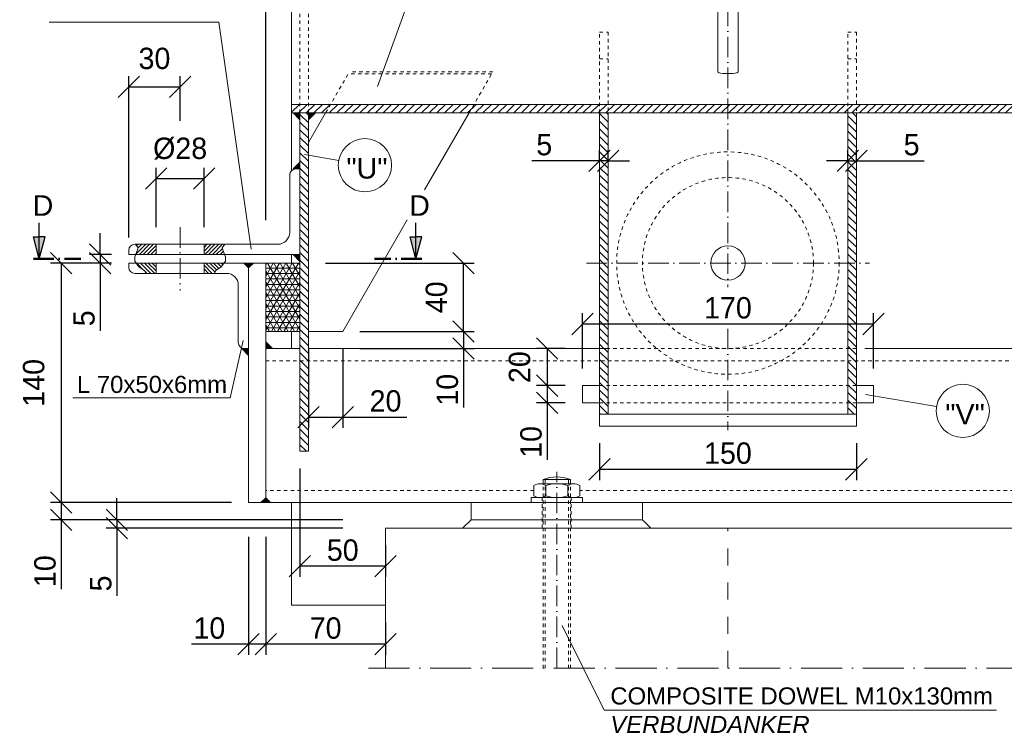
# Model space of a CAD drawing. Header units: millimetres. Extents: x -3395 to 5934498, y -177084 to 63013.
# Tile 566 of 652: x 139879 to 140455, y -45960 to -45543. Entities that reach past the tile are written whole.
import ezdxf

# ---------------------------------------------------------------- set-up
doc = ezdxf.new("R2010")
doc.units = ezdxf.units.MM
doc.linetypes.add('ACAD_ISO10W100', pattern=[18, 12, -3, 0, -3])
doc.linetypes.add('JIS_02_1.0', pattern=[2, 1, -1])
doc.layers.add('Bemaßung', color=7, linetype='Continuous', lineweight=9)
doc.layers.add('Beschriftung', color=7, linetype='Continuous', lineweight=9)
doc.styles.add('LBB3.5M1000', font='isocp.shx', dxfattribs={"height": 3.5})
doc.dimstyles.new('DIN', dxfattribs={"dimtxt": 2.5, "dimasz": 2.5, "dimexe": 1.25, "dimexo": 0.625, "dimtad": 1, "dimtih": 1, "dimdec": 4, "dimdsep": 46, "dimlunit": 6, "dimtxsty": 'Standard', "dimcen": 2.5, "dimadec": 0, "dimazin": 0, "dimtfac": 1, "dimtdec": 4, "dimtmove": 0, "dimatfit": 3, "dimfxl": 0, "dimtvp": 1, "dimtolj": 1, "dimtzin": 0, "dimarcsym": 0})

# ---------------------------------------------------------------- blocks, each defined once
blk = doc.blocks.new('_Oblique')
at = {"color": 0, "linetype": 'ByBlock', "lineweight": -2}
blk.add_line((-0.5, -0.5), (0.5, 0.5), dxfattribs=at)
blk = doc.blocks.new('*D623')
at = {"layer": 'Bemaßung', "color": 0, "lineweight": -2, "transparency": 16777216}
for p, q in [((140023.15, -45660.33), (140023.15, -45396.69)), ((141730.17, -45660.33), (141730.17, -45396.69)), ((140023.15, -45402.94), (141730.17, -45402.94))]:
    blk.add_line(p, q, dxfattribs=at)
at = {"layer": 'DEFPOINTS', "color": 0, "transparency": 16777216}
for p in [(141730.17, -45402.94), (140023.15, -45685.33), (141730.17, -45685.33)]:
    blk.add_point(p, dxfattribs=at)
at = {"layer": 'Bemaßung', "color": 0, "lineweight": -2, "transparency": 16777216, "xscale": 12.5, "yscale": 12.5, "zscale": 12.5, "rotation": 180}
blk.add_blockref('_Oblique', (140023.15, -45402.94), dxfattribs=at)
at = {"layer": 'Bemaßung', "color": 0, "lineweight": -2, "transparency": 16777216, "xscale": 12.5, "yscale": 12.5, "zscale": 12.5}
blk.add_blockref('_Oblique', (141730.17, -45402.94), dxfattribs=at)
at = {"layer": 'Bemaßung', "color": 0, "transparency": 16777216, "insert": (140876.66, -45393.56), "char_height": 12.5, "attachment_point": 5}
blk.add_mtext('\\A1;E', dxfattribs=at)
blk = doc.blocks.new('*D631')
at = {"layer": 'Bemaßung', "color": 0, "lineweight": -2, "transparency": 16777216}
for p, q in [((140043.15, -45805.33), (140043.15, -45868.8)), ((140093.15, -45850.33), (140093.15, -45868.8)), ((140093.15, -45862.55), (140043.15, -45862.55))]:
    blk.add_line(p, q, dxfattribs=at)
at = {"layer": 'DEFPOINTS', "color": 0, "transparency": 16777216}
for p in [(140043.15, -45795.33), (140093.15, -45840.33), (140043.15, -45862.55)]:
    blk.add_point(p, dxfattribs=at)
at = {"layer": 'Bemaßung', "color": 0, "lineweight": -2, "transparency": 16777216, "xscale": 12.5, "yscale": 12.5, "zscale": 12.5, "rotation": 180}
blk.add_blockref('_Oblique', (140043.15, -45862.55), dxfattribs=at)
at = {"layer": 'Bemaßung', "color": 0, "lineweight": -2, "transparency": 16777216, "xscale": 12.5, "yscale": 12.5, "zscale": 12.5}
blk.add_blockref('_Oblique', (140093.15, -45862.55), dxfattribs=at)
at = {"layer": 'Bemaßung', "color": 0, "transparency": 16777216, "insert": (140068.15, -45853.18), "char_height": 12.5, "attachment_point": 5}
blk.add_mtext('\\A1;50', dxfattribs=at)
blk = doc.blocks.new('*D636')
at = {"layer": 'Bemaßung', "color": 0, "lineweight": -2, "transparency": 16777216}
for p, q in [((140023.15, -45845.33), (140023.15, -45914.37)), ((140093.15, -45895.33), (140093.15, -45914.37)), ((140093.15, -45908.12), (140023.15, -45908.12))]:
    blk.add_line(p, q, dxfattribs=at)
at = {"layer": 'DEFPOINTS', "color": 0, "transparency": 16777216}
for p in [(140023.15, -45835.33), (140093.15, -45885.33), (140023.15, -45908.12)]:
    blk.add_point(p, dxfattribs=at)
at = {"layer": 'Bemaßung', "color": 0, "lineweight": -2, "transparency": 16777216, "xscale": 12.5, "yscale": 12.5, "zscale": 12.5, "rotation": 180}
blk.add_blockref('_Oblique', (140023.15, -45908.12), dxfattribs=at)
at = {"layer": 'Bemaßung', "color": 0, "lineweight": -2, "transparency": 16777216, "xscale": 12.5, "yscale": 12.5, "zscale": 12.5}
blk.add_blockref('_Oblique', (140093.15, -45908.12), dxfattribs=at)
at = {"layer": 'Bemaßung', "color": 0, "transparency": 16777216, "insert": (140058.15, -45898.75), "char_height": 12.5, "attachment_point": 5}
blk.add_mtext('\\A1;70', dxfattribs=at)
blk = doc.blocks.new('*D637')
at = {"layer": 'Bemaßung', "color": 0, "lineweight": -2, "transparency": 16777216}
for p, q in [((140013.15, -45845.33), (140013.15, -45914.37)), ((140023.15, -45845.33), (140023.15, -45914.37)), ((140013.15, -45908.12), (139979.82, -45908.12)), ((140023.15, -45908.12), (140013.15, -45908.12))]:
    blk.add_line(p, q, dxfattribs=at)
at = {"layer": 'DEFPOINTS', "color": 0, "transparency": 16777216}
for p in [(140013.15, -45835.33), (140023.15, -45835.33), (140013.15, -45908.12)]:
    blk.add_point(p, dxfattribs=at)
at = {"layer": 'Bemaßung', "color": 0, "lineweight": -2, "transparency": 16777216, "xscale": 12.5, "yscale": 12.5, "zscale": 12.5, "rotation": 180}
blk.add_blockref('_Oblique', (140013.15, -45908.12), dxfattribs=at)
at = {"layer": 'Bemaßung', "color": 0, "lineweight": -2, "transparency": 16777216, "xscale": 12.5, "yscale": 12.5, "zscale": 12.5}
blk.add_blockref('_Oblique', (140023.15, -45908.12), dxfattribs=at)
at = {"layer": 'Bemaßung', "color": 0, "transparency": 16777216, "insert": (139990.23, -45898.75), "char_height": 12.5, "attachment_point": 5}
blk.add_mtext('\\A1;10', dxfattribs=at)
blk = doc.blocks.new('*D638')
at = {"layer": 'Bemaßung', "color": 0, "lineweight": -2, "transparency": 16777216}
for p, q in [((140048.15, -45735.33), (140048.15, -45781.6)), ((140068.15, -45735.33), (140068.15, -45781.6)), ((140048.15, -45775.35), (140068.15, -45775.35)), ((140068.15, -45775.35), (140105.65, -45775.35))]:
    blk.add_line(p, q, dxfattribs=at)
at = {"layer": 'DEFPOINTS', "color": 0, "transparency": 16777216}
for p in [(140048.15, -45725.33), (140068.15, -45725.33), (140068.15, -45775.35)]:
    blk.add_point(p, dxfattribs=at)
at = {"layer": 'Bemaßung', "color": 0, "lineweight": -2, "transparency": 16777216, "xscale": 12.5, "yscale": 12.5, "zscale": 12.5, "rotation": 180}
blk.add_blockref('_Oblique', (140048.15, -45775.35), dxfattribs=at)
at = {"layer": 'Bemaßung', "color": 0, "lineweight": -2, "transparency": 16777216, "xscale": 12.5, "yscale": 12.5, "zscale": 12.5}
blk.add_blockref('_Oblique', (140068.15, -45775.35), dxfattribs=at)
at = {"layer": 'Bemaßung', "color": 0, "transparency": 16777216, "insert": (140093.15, -45765.98), "char_height": 12.5, "attachment_point": 5}
blk.add_mtext('\\A1;20', dxfattribs=at)
blk = doc.blocks.new('*D639')
at = {"layer": 'Bemaßung', "color": 0, "lineweight": -2, "transparency": 16777216}
for p, q in [((140078.15, -45725.33), (140144.94, -45725.33)), ((140138.69, -45725.33), (140138.69, -45735.33)), ((140078.15, -45735.33), (140144.94, -45735.33)), ((140138.69, -45735.33), (140138.69, -45769.77))]:
    blk.add_line(p, q, dxfattribs=at)
at = {"layer": 'DEFPOINTS', "color": 0, "transparency": 16777216}
for p in [(140068.15, -45725.33), (140138.69, -45725.33), (140068.15, -45735.33)]:
    blk.add_point(p, dxfattribs=at)
at = {"layer": 'Bemaßung', "color": 0, "lineweight": -2, "transparency": 16777216, "xscale": 12.5, "yscale": 12.5, "zscale": 12.5}
for p, rotation in [((140138.69, -45725.33), 90), ((140138.69, -45735.33), 270)]:
    blk.add_blockref('_Oblique', p, dxfattribs=dict(at, rotation=rotation))
at = {"layer": 'Bemaßung', "color": 0, "transparency": 16777216, "insert": (140129.31, -45759.36), "char_height": 12.5, "attachment_point": 5, "rotation": 90}
blk.add_mtext('\\A1;10', dxfattribs=at)
blk = doc.blocks.new('*D640')
at = {"layer": 'Bemaßung', "color": 0, "lineweight": -2, "transparency": 16777216}
for p, q in [((140058.15, -45685.33), (140144.94, -45685.33)), ((140138.69, -45725.33), (140138.69, -45685.33)), ((140078.15, -45725.33), (140144.94, -45725.33))]:
    blk.add_line(p, q, dxfattribs=at)
at = {"layer": 'DEFPOINTS', "color": 0, "transparency": 16777216}
for p in [(140048.15, -45685.33), (140138.69, -45685.33), (140068.15, -45725.33)]:
    blk.add_point(p, dxfattribs=at)
at = {"layer": 'Bemaßung', "color": 0, "lineweight": -2, "transparency": 16777216, "xscale": 12.5, "yscale": 12.5, "zscale": 12.5}
for p, rotation in [((140138.69, -45685.33), 90), ((140138.69, -45725.33), 270)]:
    blk.add_blockref('_Oblique', p, dxfattribs=dict(at, rotation=rotation))
at = {"layer": 'Bemaßung', "color": 0, "transparency": 16777216, "insert": (140122.93, -45705.33), "char_height": 12.5, "attachment_point": 5, "rotation": 90}
blk.add_mtext('\\A1;40', dxfattribs=at)
blk = doc.blocks.new('*D641')
at = {"layer": 'Bemaßung', "color": 0, "lineweight": -2, "transparency": 16777216}
for p, q in [((139997.15, -45825.33), (139897.38, -45825.33)), ((139903.63, -45825.33), (139903.63, -45835.33)), ((140068.15, -45835.33), (139897.38, -45835.33)), ((139903.63, -45835.33), (139903.63, -45875.84))]:
    blk.add_line(p, q, dxfattribs=at)
at = {"layer": 'DEFPOINTS', "color": 0, "transparency": 16777216}
for p in [(139903.63, -45825.33), (140072.15, -45825.33), (140143.15, -45835.33)]:
    blk.add_point(p, dxfattribs=at)
at = {"layer": 'Bemaßung', "color": 0, "lineweight": -2, "transparency": 16777216, "xscale": 12.5, "yscale": 12.5, "zscale": 12.5}
for p, rotation in [((139903.63, -45825.33), 90), ((139903.63, -45835.33), 270)]:
    blk.add_blockref('_Oblique', p, dxfattribs=dict(at, rotation=rotation))
at = {"layer": 'Bemaßung', "color": 0, "transparency": 16777216, "insert": (139894.26, -45865.43), "char_height": 12.5, "attachment_point": 5, "rotation": 90}
blk.add_mtext('\\A1;10', dxfattribs=at)
blk = doc.blocks.new('*D642')
at = {"layer": 'Bemaßung', "color": 0, "lineweight": -2, "transparency": 16777216}
for p, q in [((139933.15, -45685.33), (139897.38, -45685.33)), ((139903.63, -45685.33), (139903.63, -45825.33)), ((140003.15, -45825.33), (139897.38, -45825.33))]:
    blk.add_line(p, q, dxfattribs=at)
at = {"layer": 'DEFPOINTS', "color": 0, "transparency": 16777216}
for p in [(139943.15, -45685.33), (139903.63, -45825.33), (140013.15, -45825.33)]:
    blk.add_point(p, dxfattribs=at)
at = {"layer": 'Bemaßung', "color": 0, "lineweight": -2, "transparency": 16777216, "xscale": 12.5, "yscale": 12.5, "zscale": 12.5}
for p, rotation in [((139903.63, -45685.33), 90), ((139903.63, -45825.33), 270)]:
    blk.add_blockref('_Oblique', p, dxfattribs=dict(at, rotation=rotation))
at = {"layer": 'Bemaßung', "color": 0, "transparency": 16777216, "insert": (139887.64, -45755.33), "char_height": 12.5, "attachment_point": 5, "rotation": 90}
blk.add_mtext('\\A1;140', dxfattribs=at)
blk = doc.blocks.new('*D643')
at = {"layer": 'Bemaßung', "color": 0, "lineweight": -2, "transparency": 16777216}
for p, q in [((139936.22, -45835.33), (139936.22, -45822.83)), ((140068.15, -45835.33), (139929.97, -45835.33)), ((139936.22, -45835.33), (139936.22, -45840.33)), ((140068.15, -45840.33), (139929.97, -45840.33)), ((139936.22, -45840.33), (139936.22, -45879.91))]:
    blk.add_line(p, q, dxfattribs=at)
at = {"layer": 'DEFPOINTS', "color": 0, "transparency": 16777216}
for p in [(140143.15, -45835.33), (139936.22, -45840.33), (140143.15, -45840.33)]:
    blk.add_point(p, dxfattribs=at)
at = {"layer": 'Bemaßung', "color": 0, "lineweight": -2, "transparency": 16777216, "xscale": 12.5, "yscale": 12.5, "zscale": 12.5}
for p, rotation in [((139936.22, -45835.33), 270), ((139936.22, -45840.33), 90)]:
    blk.add_blockref('_Oblique', p, dxfattribs=dict(at, rotation=rotation))
at = {"layer": 'Bemaßung', "color": 0, "transparency": 16777216, "insert": (139926.84, -45872.62), "char_height": 12.5, "attachment_point": 5, "rotation": 90}
blk.add_mtext('\\A1;5', dxfattribs=at)
blk = doc.blocks.new('*D644')
at = {"layer": 'Bemaßung', "color": 0, "lineweight": -2, "transparency": 16777216}
for p, q in [((139926.4, -45680.33), (139926.4, -45667.83)), ((139933.15, -45680.33), (139920.15, -45680.33)), ((139926.4, -45680.33), (139926.4, -45685.33)), ((139933.15, -45685.33), (139920.15, -45685.33)), ((139926.4, -45685.33), (139926.4, -45724.91))]:
    blk.add_line(p, q, dxfattribs=at)
at = {"layer": 'DEFPOINTS', "color": 0, "transparency": 16777216}
for p in [(139926.4, -45680.33), (139943.15, -45680.33), (139943.15, -45685.33)]:
    blk.add_point(p, dxfattribs=at)
at = {"layer": 'Bemaßung', "color": 0, "lineweight": -2, "transparency": 16777216, "xscale": 12.5, "yscale": 12.5, "zscale": 12.5}
for p, rotation in [((139926.4, -45680.33), 270), ((139926.4, -45685.33), 90)]:
    blk.add_blockref('_Oblique', p, dxfattribs=dict(at, rotation=rotation))
at = {"layer": 'Bemaßung', "color": 0, "transparency": 16777216, "insert": (139917.02, -45717.62), "char_height": 12.5, "attachment_point": 5, "rotation": 90}
blk.add_mtext('\\A1;5', dxfattribs=at)
blk = doc.blocks.new('*D645')
at = {"layer": 'Bemaßung', "color": 0, "lineweight": -2, "transparency": 16777216}
for p, q in [((139959.15, -45664.33), (139959.15, -45629.69)), ((139987.15, -45664.33), (139987.15, -45629.69)), ((139959.15, -45635.94), (139987.15, -45635.94))]:
    blk.add_line(p, q, dxfattribs=at)
at = {"layer": 'DEFPOINTS', "color": 0, "transparency": 16777216}
for p in [(139987.15, -45635.94), (139959.15, -45674.33), (139987.15, -45674.33)]:
    blk.add_point(p, dxfattribs=at)
at = {"layer": 'Bemaßung', "color": 0, "lineweight": -2, "transparency": 16777216, "xscale": 12.5, "yscale": 12.5, "zscale": 12.5, "rotation": 180}
blk.add_blockref('_Oblique', (139959.15, -45635.94), dxfattribs=at)
at = {"layer": 'Bemaßung', "color": 0, "lineweight": -2, "transparency": 16777216, "xscale": 12.5, "yscale": 12.5, "zscale": 12.5}
blk.add_blockref('_Oblique', (139987.15, -45635.94), dxfattribs=at)
at = {"layer": 'Bemaßung', "color": 0, "transparency": 16777216, "insert": (139973.15, -45618.47), "char_height": 12.5, "attachment_point": 5}
blk.add_mtext('\\A1;%%c28', dxfattribs=at)
blk = doc.blocks.new('*D646')
at = {"layer": 'Bemaßung', "color": 0, "lineweight": -2, "transparency": 16777216}
for p, q in [((139943.15, -45670.33), (139943.15, -45576.01)), ((139973.15, -45602.22), (139973.15, -45576.01)), ((139943.15, -45582.26), (139973.15, -45582.26))]:
    blk.add_line(p, q, dxfattribs=at)
at = {"layer": 'DEFPOINTS', "color": 0, "transparency": 16777216}
for p in [(139973.15, -45582.26), (139973.15, -45612.22), (139943.15, -45680.33)]:
    blk.add_point(p, dxfattribs=at)
at = {"layer": 'Bemaßung', "color": 0, "lineweight": -2, "transparency": 16777216, "xscale": 12.5, "yscale": 12.5, "zscale": 12.5, "rotation": 180}
blk.add_blockref('_Oblique', (139943.15, -45582.26), dxfattribs=at)
at = {"layer": 'Bemaßung', "color": 0, "lineweight": -2, "transparency": 16777216, "xscale": 12.5, "yscale": 12.5, "zscale": 12.5}
blk.add_blockref('_Oblique', (139973.15, -45582.26), dxfattribs=at)
at = {"layer": 'Bemaßung', "color": 0, "transparency": 16777216, "insert": (139958.15, -45565.79), "char_height": 12.5, "attachment_point": 5}
blk.add_mtext('\\A1;30', dxfattribs=at)
blk = doc.blocks.new('*D659')
at = {"layer": 'Bemaßung', "color": 0, "lineweight": -2, "transparency": 16777216}
for p, q in [((140198.15, -45735.33), (140181.29, -45735.33)), ((140187.54, -45735.33), (140187.54, -45756.97)), ((140198.15, -45756.97), (140181.29, -45756.97))]:
    blk.add_line(p, q, dxfattribs=at)
at = {"layer": 'DEFPOINTS', "color": 0, "transparency": 16777216}
for p in [(140208.15, -45735.33), (140187.54, -45756.97), (140208.15, -45756.97)]:
    blk.add_point(p, dxfattribs=at)
at = {"layer": 'Bemaßung', "color": 0, "lineweight": -2, "transparency": 16777216, "xscale": 12.5, "yscale": 12.5, "zscale": 12.5}
for p, rotation in [((140187.54, -45735.33), 90), ((140187.54, -45756.97), 270)]:
    blk.add_blockref('_Oblique', p, dxfattribs=dict(at, rotation=rotation))
at = {"layer": 'Bemaßung', "color": 0, "transparency": 16777216, "insert": (140171.47, -45746.15), "char_height": 12.5, "attachment_point": 5, "rotation": 90}
blk.add_mtext('\\A1;20', dxfattribs=at)
blk = doc.blocks.new('*D660')
at = {"layer": 'Bemaßung', "color": 0, "lineweight": -2, "transparency": 16777216}
for p, q in [((140198.15, -45756.97), (140181.29, -45756.97)), ((140187.54, -45756.97), (140187.54, -45766.97)), ((140198.15, -45766.97), (140181.29, -45766.97)), ((140187.54, -45766.97), (140187.54, -45800.3))]:
    blk.add_line(p, q, dxfattribs=at)
at = {"layer": 'DEFPOINTS', "color": 0, "transparency": 16777216}
for p in [(140187.54, -45756.97), (140208.15, -45756.97), (140208.15, -45766.97)]:
    blk.add_point(p, dxfattribs=at)
at = {"layer": 'Bemaßung', "color": 0, "lineweight": -2, "transparency": 16777216, "xscale": 12.5, "yscale": 12.5, "zscale": 12.5}
for p, rotation in [((140187.54, -45756.97), 90), ((140187.54, -45766.97), 270)]:
    blk.add_blockref('_Oblique', p, dxfattribs=dict(at, rotation=rotation))
at = {"layer": 'Bemaßung', "color": 0, "transparency": 16777216, "insert": (140178.16, -45789.88), "char_height": 12.5, "attachment_point": 5, "rotation": 90}
blk.add_mtext('\\A1;10', dxfattribs=at)
blk = doc.blocks.new('*D661')
at = {"layer": 'Bemaßung', "color": 0, "lineweight": -2, "transparency": 16777216}
for p, q in [((140218.15, -45790.6), (140218.15, -45812.13)), ((140368.15, -45790.6), (140368.15, -45812.13)), ((140218.15, -45805.88), (140368.15, -45805.88))]:
    blk.add_line(p, q, dxfattribs=at)
at = {"layer": 'DEFPOINTS', "color": 0, "transparency": 16777216}
for p in [(140218.15, -45780.6), (140368.15, -45780.6), (140368.15, -45805.88)]:
    blk.add_point(p, dxfattribs=at)
at = {"layer": 'Bemaßung', "color": 0, "lineweight": -2, "transparency": 16777216, "xscale": 12.5, "yscale": 12.5, "zscale": 12.5, "rotation": 180}
blk.add_blockref('_Oblique', (140218.15, -45805.88), dxfattribs=at)
at = {"layer": 'Bemaßung', "color": 0, "lineweight": -2, "transparency": 16777216, "xscale": 12.5, "yscale": 12.5, "zscale": 12.5}
blk.add_blockref('_Oblique', (140368.15, -45805.88), dxfattribs=at)
at = {"layer": 'Bemaßung', "color": 0, "transparency": 16777216, "insert": (140293.15, -45796.51), "char_height": 12.5, "attachment_point": 5}
blk.add_mtext('\\A1;150', dxfattribs=at)
blk = doc.blocks.new('*D662')
at = {"layer": 'Bemaßung', "color": 0, "lineweight": -2, "transparency": 16777216}
for p, q in [((140208.15, -45746.97), (140208.15, -45714.68)), ((140378.15, -45746.97), (140378.15, -45714.68)), ((140208.15, -45720.93), (140378.15, -45720.93))]:
    blk.add_line(p, q, dxfattribs=at)
at = {"layer": 'DEFPOINTS', "color": 0, "transparency": 16777216}
for p in [(140378.15, -45720.93), (140208.15, -45756.97), (140378.15, -45756.97)]:
    blk.add_point(p, dxfattribs=at)
at = {"layer": 'Bemaßung', "color": 0, "lineweight": -2, "transparency": 16777216, "xscale": 12.5, "yscale": 12.5, "zscale": 12.5, "rotation": 180}
blk.add_blockref('_Oblique', (140208.15, -45720.93), dxfattribs=at)
at = {"layer": 'Bemaßung', "color": 0, "lineweight": -2, "transparency": 16777216, "xscale": 12.5, "yscale": 12.5, "zscale": 12.5}
blk.add_blockref('_Oblique', (140378.15, -45720.93), dxfattribs=at)
at = {"layer": 'Bemaßung', "color": 0, "transparency": 16777216, "insert": (140293.15, -45711.56), "char_height": 12.5, "attachment_point": 5}
blk.add_mtext('\\A1;170', dxfattribs=at)
blk = doc.blocks.new('*D663')
at = {"layer": 'Bemaßung', "color": 0, "lineweight": -2, "transparency": 16777216}
for p, q in [((140218.15, -45624.91), (140218.15, -45619.28)), ((140223.15, -45624.91), (140223.15, -45619.28)), ((140218.15, -45625.53), (140178.57, -45625.53)), ((140223.15, -45625.53), (140218.15, -45625.53)), ((140223.15, -45625.53), (140235.65, -45625.53))]:
    blk.add_line(p, q, dxfattribs=at)
at = {"layer": 'DEFPOINTS', "color": 0, "transparency": 16777216}
for p in [(140223.15, -45625.53), (140218.15, -45634.91), (140223.15, -45634.91)]:
    blk.add_point(p, dxfattribs=at)
at = {"layer": 'Bemaßung', "color": 0, "lineweight": -2, "transparency": 16777216, "xscale": 12.5, "yscale": 12.5, "zscale": 12.5}
blk.add_blockref('_Oblique', (140218.15, -45625.53), dxfattribs=at)
at = {"layer": 'Bemaßung', "color": 0, "lineweight": -2, "transparency": 16777216, "xscale": 12.5, "yscale": 12.5, "zscale": 12.5, "rotation": 180}
blk.add_blockref('_Oblique', (140223.15, -45625.53), dxfattribs=at)
at = {"layer": 'Bemaßung', "color": 0, "transparency": 16777216, "insert": (140185.86, -45616.16), "char_height": 12.5, "attachment_point": 5}
blk.add_mtext('\\A1;5', dxfattribs=at)
blk = doc.blocks.new('*D664')
at = {"layer": 'Bemaßung', "color": 0, "lineweight": -2, "transparency": 16777216}
for p, q in [((140363.15, -45624.91), (140363.15, -45619.28)), ((140368.15, -45624.91), (140368.15, -45619.28)), ((140363.15, -45625.53), (140350.65, -45625.53)), ((140363.15, -45625.53), (140368.15, -45625.53)), ((140368.15, -45625.53), (140407.73, -45625.53))]:
    blk.add_line(p, q, dxfattribs=at)
at = {"layer": 'DEFPOINTS', "color": 0, "transparency": 16777216}
for p in [(140363.15, -45625.53), (140363.15, -45634.91), (140368.15, -45634.91)]:
    blk.add_point(p, dxfattribs=at)
at = {"layer": 'Bemaßung', "color": 0, "lineweight": -2, "transparency": 16777216, "xscale": 12.5, "yscale": 12.5, "zscale": 12.5}
blk.add_blockref('_Oblique', (140363.15, -45625.53), dxfattribs=at)
at = {"layer": 'Bemaßung', "color": 0, "lineweight": -2, "transparency": 16777216, "xscale": 12.5, "yscale": 12.5, "zscale": 12.5, "rotation": 180}
blk.add_blockref('_Oblique', (140368.15, -45625.53), dxfattribs=at)
at = {"layer": 'Bemaßung', "color": 0, "transparency": 16777216, "insert": (140400.44, -45616.16), "char_height": 12.5, "attachment_point": 5}
blk.add_mtext('\\A1;5', dxfattribs=at)

msp = doc.modelspace()

# ---------------------------------------------------------------- hatches: boundary and pattern name
at = {"lineweight": 5}
h = msp.add_hatch(dxfattribs=at)
h.set_pattern_fill('ANSI31', color=0)
h.paths.add_polyline_path([(140480.20143, -45597.57172), (140480.20143, -45592.57172), (140038.14972, -45592.57172), (140038.14972, -45597.57172)])
h = msp.add_hatch(color=0, dxfattribs=at)
h.dxf.hatch_style = 1
h.paths.add_polyline_path([(140039.14972, -45597.57172), (140043.14972, -45597.57172), (140043.14972, -45601.57172)])
h = msp.add_hatch(dxfattribs=at)
h.set_pattern_fill('ANSI31', color=0, angle=90)
h.set_pattern_definition([(135, (-5, -8890.548), (-2.24506403, -2.24506403), [])])
h.paths.add_polyline_path([(140048.14972, -45597.57172), (140043.14972, -45597.57172), (140043.14972, -45795.32571), (140048.14972, -45795.32571)])
h = msp.add_hatch(color=0, dxfattribs=at)
h.dxf.hatch_style = 1
h.paths.add_polyline_path([(140052.14972, -45597.57172), (140048.14972, -45597.57172), (140048.14972, -45601.57172)])
h = msp.add_hatch(dxfattribs=at)
h.set_pattern_fill('ANSI31', color=0, angle=90)
h.set_pattern_definition([(135, (-1895, -8890.548), (-2.24506403, -2.24506403), [])])
h.paths.add_polyline_path([(140218.14972, -45597.57172), (140223.14972, -45597.57172), (140223.14972, -45773.60202), (140218.14972, -45773.60202)])
h.paths.add_polyline_path([(140363.14972, -45597.57172), (140368.14972, -45597.57172), (140368.14972, -45773.60202), (140363.14972, -45773.60202)])
h = msp.add_hatch(color=0, dxfattribs=at)
h.dxf.hatch_style = 1
h.paths.add_polyline_path([(140039.14972, -45630.32571), (140043.14972, -45630.32571), (140043.14972, -45626.32571)])
for points in [[(139890.90522, -45682.82571), (139887.47418, -45670.02089), (139890.90522, -45670.02089)], [(139890.90522, -45682.82571), (139890.90522, -45670.02089), (139894.33625, -45670.02089)], [(140110.87098, -45682.82571), (140110.87098, -45670.02089), (140107.43994, -45670.02089)], [(140110.87098, -45682.82571), (140114.30202, -45670.02089), (140110.87098, -45670.02089)]]:
    msp.add_hatch(color=256).paths.add_polyline_path(points)
h = msp.add_hatch(dxfattribs=at)
h.set_pattern_fill('ANSI31', color=256, scale=0.5)
h.set_pattern_definition([(45, (0, -8635.5503), (-1.122532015, 1.122532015), [])])
h.paths.add_polyline_path([(139959.14972, -45674.32571), (139947.07117, -45674.32571), (139948.55199, -45676.44193), (139947.46956, -45679.69063), (139947.19749, -45680.32571), (139959.14972, -45680.32571)])
h.paths.add_polyline_path([(139997.74744, -45676.44193), (139999.22827, -45674.32571), (139987.14972, -45674.32571), (139987.14972, -45680.32571), (139999.10195, -45680.32571), (139998.82987, -45679.69063)])
h = msp.add_hatch(color=0, dxfattribs=at)
h.dxf.hatch_style = 1
h.paths.add_polyline_path([(140039.14972, -45680.32571), (140043.14972, -45680.32571), (140043.14972, -45684.32571)])
h = msp.add_hatch(dxfattribs=at)
h.set_pattern_fill('ANSI31', color=256, scale=0.5, angle=90)
h.set_pattern_definition([(135, (0, -8635.5503), (-1.122532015, -1.122532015), [])])
h.paths.add_polyline_path([(139959.14972, -45685.32571), (139947.43222, -45685.32571), (139949.09321, -45687.54132), (139952.34066, -45689.70695), (139953.05984, -45691.32571), (139959.14972, -45691.32571)])
h.paths.add_polyline_path([(139997.20622, -45687.54132), (139998.86721, -45685.32571), (139987.14972, -45685.32571), (139987.14972, -45691.32571), (139993.23959, -45691.32571), (139993.95878, -45689.70695)])
h = msp.add_hatch(color=0, dxfattribs=at)
h.dxf.hatch_style = 1
h.paths.add_polyline_path([(140015.97814, -45685.32571), (140013.14972, -45688.15413), (140010.32129, -45685.32571)])
h = msp.add_hatch(dxfattribs=at)
h.set_pattern_fill('NET3', color=252)
h.paths.add_polyline_path([(140043.14972, -45685.32571), (140023.14972, -45685.32571), (140023.14972, -45725.32571), (140043.14972, -45725.32571)])
h = msp.add_hatch(color=0, dxfattribs=at)
h.dxf.hatch_style = 1
h.paths.add_polyline_path([(140009.14972, -45735.32571), (140013.14972, -45735.32571), (140013.14972, -45739.32571)])
h = msp.add_hatch(color=0, dxfattribs=at)
h.dxf.hatch_style = 1
h.paths.add_polyline_path([(140027.14972, -45735.32571), (140023.14972, -45735.32571), (140023.14972, -45731.32571)])
h = msp.add_hatch(color=0, dxfattribs=at)
h.dxf.hatch_style = 1
h.paths.add_polyline_path([(140020.32129, -45825.32571), (140023.14972, -45822.49728), (140025.97814, -45825.32571)])

# ---------------------------------------------------------------- linework, layer by layer
at = {"linetype": 'ACAD_ISO10W100', "lineweight": 5}
for p, q in [((140293.14972, -45462.49493), (140293.14972, -45699.39979)), ((139973.14972, -45664.32571), (139973.14972, -45701.32571)), ((140210.43415, -45685.32881), (140375.86528, -45685.32881)), ((140293.14972, -45723.71672), (140293.14972, -45783.06293)), ((140193.14972, -45922.07048), (140193.14972, -45807.26471))]:
    msp.add_line(p, q, dxfattribs=at)
at = {"lineweight": 9}
for p, q in [((140287.14972, -45473.49493), (140287.14972, -45573.49493)), ((140299.14972, -45573.49493), (140299.14972, -45473.49493)), ((140038.14972, -45631.37622), (140038.14972, -45495.32571)), ((140043.14972, -45597.57172), (140043.14972, -45795.32571)), ((140048.14972, -45795.32571), (140048.14972, -45597.57172)), ((140048.14972, -45614.89223), (140058.14972, -45597.57172)), ((140115.95526, -45642.52408), (140141.90851, -45597.57172)), ((140068.14972, -45725.32571), (140105.7867, -45660.13654)), ((139959.14972, -45680.32571), (139959.14972, -45674.32571)), ((139987.14972, -45680.32571), (139987.14972, -45674.32571)), ((140038.14972, -45685.32571), (140038.14972, -45680.32571)), ((139959.14972, -45691.32571), (139959.14972, -45685.32571)), ((139987.14972, -45691.32571), (139987.14972, -45685.32571)), ((140013.14972, -45825.32571), (140013.14972, -45685.32571)), ((140013.14972, -45685.32571), (140023.14972, -45685.32571)), ((140023.14972, -45685.32571), (140023.14972, -45735.32571)), ((140023.14972, -45685.32571), (140043.14972, -45685.32571)), ((140043.14972, -45725.32571), (140023.14972, -45725.32571)), ((140038.14972, -45735.32571), (140038.14972, -45725.32571)), ((140048.14972, -45725.32571), (140068.14972, -45725.32571)), ((140023.14972, -45825.32571), (140023.14972, -45735.32571)), ((140023.14972, -45735.32571), (140043.14972, -45735.32571)), ((140048.14972, -45735.32571), (140223.14972, -45735.32571)), ((140373.14972, -45735.32571), (140480.20143, -45735.32571)), ((140043.14972, -45795.32571), (140048.14972, -45795.32571)), ((140023.14972, -45825.32571), (140013.14972, -45825.32571)), ((140480.20143, -45825.32571), (140023.14972, -45825.32571)), ((140038.14972, -45885.32571), (140038.14972, -45825.32571)), ((140143.14972, -45825.32571), (140143.14972, -45835.32571)), ((140243.14972, -45835.32571), (140243.14972, -45825.32571)), ((140143.14972, -45835.32571), (140138.14972, -45840.32571)), ((140143.14972, -45835.32571), (140243.14972, -45835.32571)), ((140243.14972, -45835.32571), (140248.14972, -45840.32571)), ((140093.14972, -45922.07048), (140093.14972, -45840.32571)), ((140293.14972, -45840.32571), (140093.14972, -45840.32571)), ((140480.20143, -45840.32571), (140293.14972, -45840.32571)), ((140093.14972, -45885.32571), (140038.14972, -45885.32571))]:
    msp.add_line(p, q, dxfattribs=at)
at = {"linetype": 'JIS_02_1.0', "lineweight": 5, "ltscale": 2}
for p, q in [((140043.14972, -45597.57172), (140043.14972, -45500.32571)), ((140048.14972, -45597.57172), (140048.14972, -45500.32571)), ((140218.14972, -45565.9455), (140223.14972, -45565.9455)), ((140363.14972, -45565.9455), (140368.14972, -45565.9455)), ((140058.14972, -45597.57172), (140072.04132, -45573.51075)), ((140155.80012, -45573.51075), (140072.04132, -45573.51075)), ((140141.90851, -45597.57172), (140155.80012, -45573.51075)), ((140155.09329, -45574.73502), (140071.33449, -45574.73502)), ((140218.14972, -45735.32571), (140368.14972, -45735.32571)), ((140023.14972, -45742.42571), (140480.20143, -45742.42571)), ((140218.14972, -45756.96542), (140368.14972, -45756.96542)), ((140218.14972, -45766.96542), (140368.14972, -45766.96542)), ((140185.14972, -45922.07048), (140185.14972, -45811.82571)), ((140186.37472, -45922.07048), (140186.37472, -45814.32571)), ((140199.92472, -45922.07048), (140199.92472, -45814.32571)), ((140201.14972, -45922.07048), (140201.14972, -45811.82571)), ((140179.74972, -45818.22571), (140023.14972, -45818.22571)), ((140480.20143, -45818.22571), (140206.54972, -45818.22571)), ((140184.64972, -45840.32571), (140184.64972, -45822.32571)), ((140201.64972, -45840.32571), (140201.64972, -45822.32571))]:
    msp.add_line(p, q, dxfattribs=at)
for p, q in [((139890.90522, -45682.82571), (139890.90522, -45661.82786)), ((140110.87098, -45682.82571), (140110.87098, -45661.82786)), ((139890.90522, -45682.82571), (139887.47418, -45670.02089)), ((139887.47418, -45670.02089), (139890.90522, -45670.02089)), ((139890.90522, -45682.82571), (139894.33625, -45670.02089)), ((139894.33625, -45670.02089), (139890.90522, -45670.02089)), ((140110.87098, -45682.82571), (140107.43994, -45670.02089)), ((140107.43994, -45670.02089), (140110.87098, -45670.02089)), ((140110.87098, -45682.82571), (140114.30202, -45670.02089)), ((140114.30202, -45670.02089), (140110.87098, -45670.02089))]:
    msp.add_line(p, q)
at = {"linetype": 'ACAD_ISO10W100', "lineweight": 50}
for p, q in [((139887.47418, -45682.82571), (139915.10343, -45682.82571)), ((140114.30202, -45682.82571), (140086.67276, -45682.82571))]:
    msp.add_line(p, q, dxfattribs=at)
at = {"linetype": 'Continuous', "lineweight": 9}
for p, q in [((140179.74972, -45821.32571), (140179.74972, -45815.32571)), ((140183.21392, -45814.32571), (140203.08552, -45814.32571)), ((140185.14972, -45811.82571), (140201.14972, -45811.82571)), ((140185.14972, -45811.82571), (140185.14972, -45814.32571)), ((140186.37472, -45811.39061), (140186.37472, -45814.32571)), ((140186.67792, -45821.32571), (140186.67792, -45815.32571)), ((140199.62152, -45821.32571), (140199.62152, -45815.32571)), ((140199.92472, -45811.39061), (140199.92472, -45814.32571)), ((140201.14972, -45811.82571), (140201.14972, -45814.32571)), ((140206.54972, -45821.32571), (140206.54972, -45815.32571)), ((140178.14972, -45825.32571), (140178.14972, -45822.32571)), ((140178.14972, -45822.32571), (140208.14972, -45822.32571)), ((140208.14972, -45825.32571), (140208.14972, -45822.32571))]:
    msp.add_line(p, q, dxfattribs=at)
at = {"linetype": 'JIS_02_1.0', "lineweight": 9, "ltscale": 10}
msp.add_line((140293.14972, -45922.07048), (140293.14972, -45840.32571), dxfattribs=at)
at = {"linetype": 'ACAD_ISO10W100', "lineweight": 9, "ltscale": 2}
msp.add_line((140083.14972, -45922.07048), (140490.20143, -45922.07048), dxfattribs=at)
at = {"linetype": 'JIS_02_1.0', "lineweight": 5, "ltscale": 2}
for points in [[(140218.14972, -45597.57172), (140218.14972, -45550.32571), (140223.14972, -45550.32571), (140223.14972, -45597.57172)], [(140363.14972, -45597.57172), (140363.14972, -45550.32571), (140368.14972, -45550.32571), (140368.14972, -45597.57172)]]:
    msp.add_lwpolyline(points, dxfattribs=at)
at = {"lineweight": 9}
for points in [[(140480.20143, -45592.57172), (140038.14972, -45592.57172), (140038.14972, -45597.57172), (140480.20143, -45597.57172)], [(140218.14972, -45756.96542), (140208.14972, -45756.96542), (140208.14972, -45766.96542), (140218.14972, -45766.96542)], [(140368.14972, -45766.96542), (140378.14972, -45766.96542), (140378.14972, -45756.96542), (140368.14972, -45756.96542)]]:
    msp.add_lwpolyline(points, dxfattribs=at)
at = {"lineweight": 5}
for points in [[(140039.14972, -45597.57172), (140043.14972, -45597.57172), (140043.14972, -45601.57172)], [(140052.14972, -45597.57172), (140048.14972, -45597.57172), (140048.14972, -45601.57172)], [(140039.14972, -45630.32571), (140043.14972, -45630.32571), (140043.14972, -45626.32571)], [(140039.14972, -45680.32571), (140043.14972, -45680.32571), (140043.14972, -45684.32571)], [(140015.97814, -45685.32571), (140013.14972, -45688.15413), (140010.32129, -45685.32571)], [(140009.14972, -45735.32571), (140013.14972, -45735.32571), (140013.14972, -45739.32571)], [(140027.14972, -45735.32571), (140023.14972, -45735.32571), (140023.14972, -45731.32571)], [(140020.32129, -45825.32571), (140023.14972, -45822.49728), (140025.97814, -45825.32571)]]:
    msp.add_lwpolyline(points, close=True, dxfattribs=at)
at = {"lineweight": 9}
for points in [[(140218.14972, -45597.57172), (140223.14972, -45597.57172), (140223.14972, -45773.60202), (140218.14972, -45773.60202)], [(140363.14972, -45597.57172), (140368.14972, -45597.57172), (140368.14972, -45773.60202), (140363.14972, -45773.60202)], [(140218.14972, -45780.60202), (140368.14972, -45780.60202), (140368.14972, -45773.60202), (140218.14972, -45773.60202)]]:
    msp.add_lwpolyline(points, close=True, dxfattribs=at)
for points in [[(140043.14972, -45680.32571), (140043.14972, -45630.32571), (140040.64972, -45630.32571, 0.414213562), (140037.14972, -45633.82571), (140037.14972, -45667.32571, -0.414213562), (140030.14972, -45674.32571), (139946.64972, -45674.32571, 0.414213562), (139943.14972, -45677.82571), (139943.14972, -45680.32571)], [(140013.14972, -45685.32571), (140013.14972, -45735.32571), (140010.64972, -45735.32571, -0.414213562), (140007.14972, -45731.82571), (140007.14972, -45698.32571, 0.414213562), (140000.14972, -45691.32571), (139946.64972, -45691.32571, -0.414213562), (139943.14972, -45687.82571), (139943.14972, -45685.32571)]]:
    msp.add_lwpolyline(points, format="xyb", close=True, dxfattribs=at)
at = {"lineweight": 5}
for points in [[(139953.05984, -45691.32571), (139952.34066, -45689.70695), (139949.09321, -45687.54132), (139946.65774, -45684.29261), (139946.65774, -45681.58557), (139947.46956, -45679.69063), (139948.55199, -45676.44193), (139947.07117, -45674.32571)], [(139993.23959, -45691.32571), (139993.95878, -45689.70695), (139997.20622, -45687.54132), (139999.64169, -45684.29261), (139999.64169, -45681.58557), (139998.82987, -45679.69063), (139997.74744, -45676.44193), (139999.22827, -45674.32571)]]:
    msp.add_lwpolyline(points, dxfattribs=at)
at = {"linetype": 'JIS_02_1.0', "lineweight": 5, "ltscale": 2}
for radius in [65, 49.96585]:
    msp.add_circle((140293.14972, -45685.32881), radius, dxfattribs=at)
at = {"lineweight": 9}
msp.add_circle((140293.14972, -45685.32881), 10, dxfattribs=at)
at = {"linetype": 'Continuous', "lineweight": 9}
for centre, radius, start, end in [((140183.21382, -45820.8257), 6.49999, 57.79575833, 122.20424167), ((140193.14972, -45832.40904), 22.08333, 68.76068889, 111.23931111), ((140193.14972, -45835.7678), 21.4421, 72.43264167, 107.56735833), ((140203.08562, -45820.8257), 6.49999, 57.79575833, 122.20424167), ((140183.21382, -45815.82571), 6.49999, 237.79575833, 302.20424167), ((140193.14972, -45800.88361), 21.4421, 252.43264167, 287.56735833), ((140203.08562, -45815.82571), 6.49999, 237.79575833, 302.20424167)]:
    msp.add_arc(centre, radius, start, end, dxfattribs=at)
at = {"lineweight": 9}
msp.add_ellipse((140293.14972, -45573.49493), major_axis=(-6, 0), ratio=0.180747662, start_param=0, end_param=3.141592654, dxfattribs=at)
at = {"layer": 'Bemaßung', "lineweight": 5}
msp.add_line((140118.91786, -45497.39037), (140088.52776, -45582.21095), dxfattribs=at)
at = {"layer": 'Bemaßung'}
for p, q in [((140065.79698, -45625.40112), (140045.79438, -45621.80644)), ((140414.97627, -45769.1794), (140373.48633, -45762.21622))]:
    msp.add_line(p, q, dxfattribs=at)
for centre in [(140081.10388, -45628.15193), (140430.31387, -45771.75348)]:
    msp.add_circle(centre, 15.55211, dxfattribs=at)
at = {"layer": 'Beschriftung', "lineweight": 5}
for p, q in [((139896.67642, -45544.42155), (139995.80293, -45544.42155)), ((139995.80293, -45544.42155), (140014.68425, -45677.13376)), ((140002.41049, -45764.14473), (140009.9632, -45730.57778)), ((139910.45742, -45764.14473), (140002.41049, -45764.14473)), ((140220.87419, -45946.74565), (140196.34839, -45897.17811)), ((140449.93956, -45946.74565), (140220.87419, -45946.74565))]:
    msp.add_line(p, q, dxfattribs=at)

# ---------------------------------------------------------------- texts
at = {"layer": 'Beschriftung', "attachment_point": 1, "style": 'LBB3.5M1000'}
for s, insert, char_height, width in [('{\\fArial|b0|i0|c0|p34;"U"}', (140070.28527, -45623.93072), 12, 11.4594726), ('{\\fArial|b0|i0|c0|p34;D}', (139886.97411, -45645.68716), 12, 11.4594726), ('{\\fArial|b0|i0|c0|p34;D}', (140106.93987, -45645.68716), 12, 11.4594726), ('{\\fArial|b0|i0|c0|p34;L 70x50x6mm}', (139912.85249, -45751.24478), 10, 96.7852822), ('{\\fArial|b0|i0|c0|p34;"V"}', (140420.11986, -45767.68013), 12, 11.4594726), ('{\\fArial|b0|i0|c0|p34;COMPOSITE DOWEL M10x130mm\\P\\fArial|b0|i1|c0|p34;VERBUNDANKER}', (140224.43735, -45933.34647), 10, 225.5103842)]:
    msp.add_mtext(s, dxfattribs=dict(at, insert=insert, char_height=char_height, width=width))

# ---------------------------------------------------------------- dimensions: what is measured, and where the dimension line sits
at = {"layer": 'Bemaßung'}
dim = msp.add_linear_dim(base=(141730.17428, -45402.93567), p1=(140023.14972, -45685.32571), p2=(141730.17428, -45685.32571), text='E', dimstyle='DIN', override={"dimscale": 5, "dimexo": 5, "dimdec": 2, "dimblk1": 'Oblique', "dimblk2": 'Oblique', "dimsah": 1, "dimtdec": 2}, dxfattribs=at)
dim.commit()
dim.dimension.update_dxf_attribs({"geometry": '*D623', "text_midpoint": (140876.662, -45393.56067)})
for base, p1, p2, override, picture, middle in [((139973.14972, -45582.26024), (139943.14972, -45680.32571), (139973.14972, -45612.22109), {"dimscale": 5, "dimexo": 2, "dimdec": 2, "dimblk1": 'Oblique', "dimblk2": 'Oblique', "dimsah": 1, "dimtdec": 2, "dimtmove": 2}, '*D646', (139958.14972, -45565.79257)), ((140223.14972, -45625.53036), (140218.14972, -45634.90536), (140223.14972, -45634.90536), {"dimscale": 5, "dimexo": 2, "dimdec": 2, "dimblk1": 'Oblique', "dimblk2": 'Oblique', "dimsah": 1, "dimtdec": 2}, '*D663', (140185.85805, -45625.53036))]:
    dim = msp.add_linear_dim(base=base, p1=p1, p2=p2, dimstyle='DIN', override=override, dxfattribs=at)
    dim.commit()
    dim.dimension.update_dxf_attribs({"geometry": picture, "text_midpoint": middle, "dimtype": 160})
for base, p1, p2, angle, override, picture, middle in [((140363.14972, -45625.53036), (140368.14972, -45634.90536), (140363.14972, -45634.90536), 180, {"dimscale": 5, "dimexo": 2, "dimdec": 2, "dimblk1": 'Oblique', "dimblk2": 'Oblique', "dimsah": 1, "dimtdec": 2}, '*D664', (140400.44138, -45625.53036)), ((139926.39707, -45680.32571), (139943.14972, -45685.32571), (139943.14972, -45680.32571), 90, {"dimscale": 5, "dimexo": 2, "dimdec": 2, "dimblk1": 'Oblique', "dimblk2": 'Oblique', "dimsah": 1, "dimtdec": 2}, '*D644', (139926.39707, -45717.61737)), ((139903.63192, -45825.32571), (139943.14972, -45685.32571), (140013.14972, -45825.32571), 90, {"dimscale": 5, "dimexo": 2, "dimdec": 2, "dimblk1": 'Oblique', "dimblk2": 'Oblique', "dimsah": 1, "dimtdec": 2, "dimtmove": 2}, '*D642', (139887.6409, -45755.32571)), ((140138.68747, -45685.32571), (140068.14972, -45725.32571), (140048.14972, -45685.32571), 90, {"dimscale": 5, "dimexo": 2, "dimdec": 2, "dimblk1": 'Oblique', "dimblk2": 'Oblique', "dimsah": 1, "dimtdec": 2, "dimtmove": 2}, '*D640', (140122.93136, -45705.32571)), ((140138.68747, -45725.32571), (140068.14972, -45735.32571), (140068.14972, -45725.32571), 90, {"dimscale": 5, "dimexo": 2, "dimdec": 2, "dimblk1": 'Oblique', "dimblk2": 'Oblique', "dimsah": 1, "dimtdec": 2}, '*D639', (140138.68747, -45759.35579)), ((140187.53805, -45756.96542), (140208.14972, -45766.96542), (140208.14972, -45756.96542), 90, {"dimscale": 5, "dimexo": 2, "dimdec": 2, "dimblk1": 'Oblique', "dimblk2": 'Oblique', "dimsah": 1, "dimtdec": 2}, '*D660', (140187.53805, -45789.88209)), ((139903.63192, -45825.32571), (140143.14972, -45835.32571), (140072.15387, -45825.32571), 90, {"dimscale": 5, "dimexo": 15, "dimdec": 2, "dimblk1": 'Oblique', "dimblk2": 'Oblique', "dimsah": 1, "dimtdec": 2}, '*D641', (139903.63192, -45865.42589))]:
    dim = msp.add_linear_dim(base=base, p1=p1, p2=p2, angle=angle, dimstyle='DIN', override=override, dxfattribs=at)
    dim.commit()
    dim.dimension.update_dxf_attribs({"geometry": picture, "text_midpoint": middle, "dimtype": 160})
dim = msp.add_linear_dim(base=(139987.14972, -45635.94189), p1=(139959.14972, -45674.32571), p2=(139987.14972, -45674.32571), text='%%c28', dimstyle='DIN', override={"dimscale": 5, "dimexo": 2, "dimdec": 2, "dimblk1": 'Oblique', "dimblk2": 'Oblique', "dimsah": 1, "dimtdec": 2, "dimtmove": 2}, dxfattribs=at)
dim.commit()
dim.dimension.update_dxf_attribs({"geometry": '*D645', "text_midpoint": (139973.14972, -45618.47109), "dimtype": 160})
for base, p1, p2, override, picture, middle in [((140378.14972, -45720.93325), (140208.14972, -45756.96542), (140378.14972, -45756.96542), {"dimscale": 5, "dimexo": 2, "dimdec": 2, "dimblk1": 'Oblique', "dimblk2": 'Oblique', "dimsah": 1, "dimtdec": 2, "dimtmove": 2}, '*D662', (140293.14972, -45711.55825)), ((140068.14972, -45775.35159), (140048.14972, -45725.32571), (140068.14972, -45725.32571), {"dimscale": 5, "dimexo": 2, "dimdec": 2, "dimblk1": 'Oblique', "dimblk2": 'Oblique', "dimsah": 1, "dimtdec": 2}, '*D638', (140093.14972, -45765.97659)), ((140368.14972, -45805.88414), (140218.14972, -45780.60202), (140368.14972, -45780.60202), {"dimscale": 5, "dimexo": 2, "dimdec": 2, "dimblk1": 'Oblique', "dimblk2": 'Oblique', "dimsah": 1, "dimtdec": 2, "dimtmove": 2}, '*D661', (140293.14972, -45796.50914)), ((140043.14972, -45862.55283), (140093.14972, -45840.32571), (140043.14972, -45795.32571), {"dimscale": 5, "dimexo": 2, "dimdec": 2, "dimblk1": 'Oblique', "dimblk2": 'Oblique', "dimsah": 1, "dimtdec": 2}, '*D631', (140068.14972, -45853.17783)), ((140013.14972, -45908.12274), (140023.14972, -45835.32571), (140013.14972, -45835.32571), {"dimscale": 5, "dimexo": 2, "dimdec": 2, "dimblk1": 'Oblique', "dimblk2": 'Oblique', "dimsah": 1, "dimtdec": 2}, '*D637', (139990.23305, -45898.74774)), ((140023.14972, -45908.12274), (140093.14972, -45885.32571), (140023.14972, -45835.32571), {"dimscale": 5, "dimexo": 2, "dimdec": 2, "dimblk1": 'Oblique', "dimblk2": 'Oblique', "dimsah": 1, "dimtdec": 2}, '*D636', (140058.14972, -45898.74774))]:
    dim = msp.add_linear_dim(base=base, p1=p1, p2=p2, dimstyle='DIN', override=override, dxfattribs=at)
    dim.commit()
    dim.dimension.update_dxf_attribs({"geometry": picture, "text_midpoint": middle})
dim = msp.add_linear_dim(base=(140187.53805, -45756.96542), p1=(140208.14972, -45735.32571), p2=(140208.14972, -45756.96542), angle=90, text='20', dimstyle='DIN', override={"dimscale": 5, "dimexo": 2, "dimdec": 2, "dimblk1": 'Oblique', "dimblk2": 'Oblique', "dimsah": 1, "dimtdec": 2, "dimtmove": 2}, dxfattribs=at)
dim.commit()
dim.dimension.update_dxf_attribs({"geometry": '*D659', "text_midpoint": (140171.46838, -45746.14556), "dimtype": 160})
dim = msp.add_linear_dim(base=(139936.21995, -45840.32571), p1=(140143.14972, -45835.32571), p2=(140143.14972, -45840.32571), angle=90, dimstyle='DIN', override={"dimscale": 5, "dimexo": 15, "dimdec": 2, "dimblk1": 'Oblique', "dimblk2": 'Oblique', "dimsah": 1, "dimtdec": 2}, dxfattribs=at)
dim.commit()
dim.dimension.update_dxf_attribs({"geometry": '*D643', "text_midpoint": (139926.84495, -45872.61737)})

doc.saveas('drawing.dxf')
